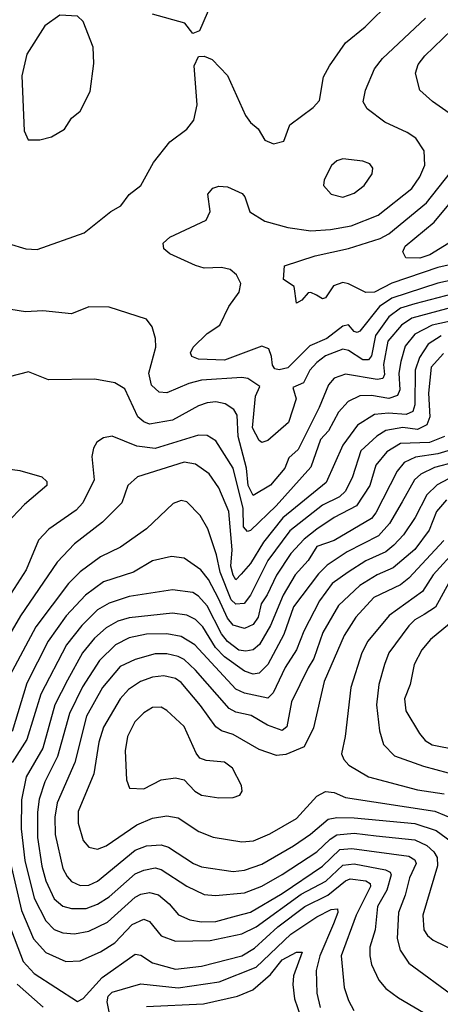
# Model space of a CAD drawing. Extents: x 1550320 to 1685906, y 509093 to 640511.
# Tile 461 of 532: x 1675825 to 1677284, y 591586 to 595000. Entities that reach past the tile are written whole.
import ezdxf

# ---------------------------------------------------------------- set-up
doc = ezdxf.new("R2010")
doc.units = 0

msp = doc.modelspace()

# ---------------------------------------------------------------- linework, layer by layer
at = {"layer": '0CON20XD'}
for points in [[(1675701.5, 595085), (1675687.3, 594995), (1675649.7, 594885), (1675618, 594755), (1675625, 594690), (1675631.1, 594525), (1675697.6, 594307.6), (1675735, 594261.9), (1675785, 594223.8), (1675845.7, 594205.7), (1675885, 594203.5)], [(1676505, 595093.3), (1676448.3, 594961.7), (1676425, 594952.5), (1676397.7, 594987.7), (1676285, 595018.9)], [(1675885, 594203.5), (1676048.5, 594261.5), (1676140.8, 594335), (1676175.7, 594355), (1676205, 594394.3), (1676245.4, 594424.6), (1676289.4, 594505), (1676345, 594576.7), (1676405, 594620), (1676428.6, 594651.4), (1676440.6, 594705), (1676430.3, 594839.7), (1676445, 594872.5), (1676465, 594873.3), (1676492, 594862), (1676545, 594805.8), (1676607.7, 594667.7), (1676625, 594643.3), (1676651.4, 594621.4), (1676675, 594582), (1676705, 594569.2), (1676741.2, 594578.8), (1676761.2, 594635), (1676842.5, 594695), (1676865, 594720), (1676878.8, 594801.2), (1676899.6, 594840.4), (1676955, 594919.1), (1677022.5, 594975), (1677114.7, 595065.3)], [(1675895, 594583.3), (1675935, 594593.8), (1675979.7, 594620.3), (1676005, 594658.8), (1676035, 594682.5), (1676069.2, 594750.8), (1676082.3, 594847.7), (1676079.5, 594905), (1676045, 594993.8), (1676025, 595012.5), (1675964.4, 595015.6), (1675911.7, 594978.3), (1675849.5, 594880.5), (1675832.5, 594805), (1675840, 594615), (1675853.9, 594583.9), (1675895, 594583.3)], [(1677365, 594105.6), (1677275, 594086.4), (1677115, 594034.6), (1677072.2, 594005), (1677005, 593920.6), (1676995, 593915.3), (1676985, 593919.2), (1676965, 593942), (1676945, 593937.1), (1676890.4, 593895), (1676830.9, 593869.1), (1676755, 593792.9), (1676725, 593785.5), (1676709.3, 593789.3), (1676701.6, 593801.6), (1676698.2, 593831.8), (1676688.4, 593858.4), (1676665, 593867.8), (1676535, 593819.6), (1676445, 593822.4), (1676422.3, 593832.3), (1676417.5, 593845), (1676426.2, 593865), (1676475, 593912.5), (1676518.9, 593941.1), (1676550, 594005), (1676586.2, 594055), (1676591.8, 594085), (1676576.9, 594115), (1676555, 594134.3), (1676525, 594140.6), (1676465, 594138.5), (1676435, 594147.3), (1676345, 594187.8), (1676324.2, 594205), (1676322.9, 594225), (1676345, 594245.5), (1676471.4, 594305), (1676485.4, 594335), (1676477.5, 594395), (1676494.5, 594415.5), (1676515, 594423.1), (1676545, 594420), (1676596.9, 594396.9), (1676606.1, 594386.1), (1676623.5, 594333.5), (1676675, 594300.9), (1676755, 594279.1), (1676835, 594267.9), (1676903, 594273), (1676975, 594285.2), (1677068.2, 594321.9), (1677185.4, 594414.6), (1677212.9, 594455), (1677229.7, 594495), (1677227.5, 594545), (1677198.6, 594588.6), (1677169.1, 594609.1), (1677091.4, 594645), (1677030.5, 594690.5), (1677016.2, 594715), (1677024.7, 594755.3), (1677055, 594829.4), (1677083.6, 594865), (1677232.5, 595005)], [(1677386.9, 594625), (1677256.6, 594716.6), (1677213.1, 594755), (1677197.8, 594815), (1677207.2, 594845), (1677229.4, 594875), (1677323.4, 594965)], [(1677352.5, 594157.5), (1677275, 594140.3), (1677115, 594086), (1677055, 594055.2), (1677025, 594054.1), (1676965, 594084.5), (1676945, 594088.6), (1676913.2, 594076.8), (1676885, 594035.8), (1676875, 594032.5), (1676854.6, 594044.6), (1676835, 594054.6), (1676825, 594052.9), (1676802.9, 594027.1), (1676785, 594016.7), (1676777.1, 594075), (1676739.5, 594099.5), (1676743.6, 594146.4), (1676849.2, 594180.8), (1676965, 594206.8), (1677075, 594241.2), (1677105, 594257), (1677235.6, 594365), (1677362.8, 594525)], [(1676945, 594384.6), (1676985, 594398.2), (1677020, 594425), (1677047.1, 594465), (1677049.5, 594485), (1677039.6, 594499.6), (1677015, 594509.1), (1676945, 594517.5), (1676925, 594510.6), (1676906.2, 594493.8), (1676880.6, 594445), (1676878.6, 594425), (1676905.4, 594395.4), (1676945, 594384.6)], [(1677379.1, 594265), (1677247.7, 594185), (1677212.6, 594172.6), (1677164.3, 594174.3), (1677153.3, 594195), (1677161.9, 594215), (1677262.4, 594297.6), (1677376.6, 594435)], [(1677355, 594055.9), (1677195, 594015.1), (1677145, 593999.2), (1677105, 593970.2), (1677058.3, 593905), (1677045.3, 593834.7), (1677035, 593821), (1677015, 593821), (1676965, 593853.1), (1676945, 593858), (1676885.1, 593834.9), (1676855, 593811.5), (1676830.7, 593785), (1676809.5, 593740.5), (1676772.5, 593725), (1676784.1, 593685), (1676756.8, 593603.2), (1676685, 593541.1), (1676665, 593533.6), (1676655, 593540.6), (1676632.6, 593585), (1676642.7, 593695), (1676658, 593728), (1676616.1, 593756.1), (1676595, 593759.5), (1676455, 593749.8), (1676411.5, 593738.5), (1676335, 593705.9), (1676309, 593709), (1676282.5, 593732.5), (1676272.7, 593775), (1676296.6, 593865), (1676295.8, 593895), (1676284.7, 593934.7), (1676265, 593961.4), (1676135, 594003.5), (1676065, 594004.5), (1676005, 593979.6), (1675905, 593990.8), (1675845, 593987.5), (1675765, 593999.2)], [(1677395, 594021.3), (1677185.3, 593964.7), (1677148.6, 593941.4), (1677101.1, 593885), (1677086.5, 593805), (1677090.6, 593769.4), (1677084.4, 593755.6), (1677065, 593753), (1676955, 593771.2), (1676915, 593757.6), (1676895.9, 593734.1), (1676863.8, 593655), (1676790.2, 593509.8), (1676758.7, 593481.3), (1676744.3, 593445), (1676695, 593386.6), (1676635, 593350.7), (1676617.5, 593385), (1676611, 593445), (1676582.5, 593555), (1676578.6, 593628.6), (1676568.1, 593648.1), (1676537.8, 593667.8), (1676505, 593674.8), (1676475, 593672.1), (1676445, 593661.6), (1676355, 593612), (1676275, 593598.1), (1676255, 593605.2), (1676235, 593622.8), (1676189.7, 593719.8), (1676155, 593740.5), (1676085, 593753.8), (1675925, 593751.5), (1675855, 593779.4), (1675788, 593762)], [(1677335, 593957.6), (1677255, 593941), (1677195, 593910), (1677162.2, 593867.8), (1677146.2, 593815), (1677140.1, 593775), (1677143.1, 593716.9), (1677135, 593697.5), (1677105, 593686.6), (1677045, 593697.1), (1677005, 593696.3), (1676963.7, 593676.3), (1676931, 593639), (1676895.3, 593574.7), (1676867.7, 593545), (1676835, 593448.4), (1676714.2, 593315), (1676625, 593229.2), (1676615, 593225.8), (1676601.6, 593241.6), (1676600.3, 593305), (1676565.1, 593445), (1676505, 593540.4), (1676475, 593558.6), (1676445, 593559.5), (1676295, 593512.8), (1676231.3, 593521.3), (1676145, 593555.6), (1676115, 593550.6), (1676092.9, 593535), (1676081.1, 593515), (1676074.6, 593485.4), (1676082.6, 593405), (1676044, 593325), (1676020.6, 593299.4), (1675926.4, 593233.6), (1675889.6, 593195), (1675847.6, 593092.4), (1675659, 592801)], [(1677286.2, 593903.8), (1677242, 593875), (1677211.3, 593828.7), (1677195.9, 593785), (1677195.8, 593664.2), (1677188.6, 593641.4), (1677165, 593630.7), (1677104.1, 593635.9), (1677055, 593631.5), (1676996.1, 593593.9), (1676945.9, 593525), (1676888.1, 593395), (1676737.5, 593272.5), (1676670.9, 593189.1), (1676625.7, 593114.3), (1676592.5, 593077.5), (1676575, 593058.5), (1676565, 593074.6), (1676557.1, 593105), (1676561.6, 593161.6), (1676549.8, 593295), (1676515, 593376.4), (1676481.8, 593425), (1676435, 593458.4), (1676395.7, 593465.7), (1676232.9, 593415), (1676199.6, 593385), (1676178.8, 593325), (1676112, 593258), (1676015, 593183.3), (1675955, 593118.7), (1675827.3, 592932.7), (1675723.4, 592756.5)], [(1677295, 593842.3), (1677252, 593795), (1677242.9, 593705), (1677247.1, 593622.9), (1677236.8, 593595), (1677205, 593579), (1677154.1, 593585.9), (1677095, 593576.1), (1677063.5, 593556.5), (1677007.6, 593505), (1676979.1, 593415), (1676954.5, 593365), (1676934.2, 593345.8), (1676875, 593316.8), (1676761.6, 593228.4), (1676685.1, 593125), (1676625.3, 593004.7), (1676603.9, 592976.1), (1676575, 592974), (1676558.8, 592988.8), (1676519.9, 593085), (1676507.7, 593145), (1676477.8, 593235), (1676450.5, 593280.5), (1676405, 593328.2), (1676385, 593332.5), (1676357, 593323), (1676264.8, 593235.2), (1676175, 593170.7), (1676105, 593137.7), (1676034.6, 593085.4), (1675994.4, 593045.6), (1675880.5, 592895), (1675781.5, 592708.5)], [(1677298.3, 593555), (1677245.7, 593534.3), (1677145, 593530.6), (1677098.1, 593501.9), (1677060.3, 593455), (1677039.3, 593385), (1676993.3, 593315), (1676915.9, 593274.1), (1676855, 593233.3), (1676810.9, 593199.1), (1676765, 593149.8), (1676715, 593074.7), (1676683.6, 593006.4), (1676662.4, 592975), (1676651.6, 592928.4), (1676635, 592902.9), (1676605, 592889.1), (1676565, 592900.5), (1676546.1, 592925), (1676513.8, 592993.8), (1676479.5, 593059.5), (1676453.2, 593093.2), (1676395, 593133.2), (1676351.1, 593138.9), (1676285, 593123.6), (1676219.4, 593085), (1676115, 593050.7), (1676053.2, 593005), (1675986.5, 592933.5), (1675923.4, 592845), (1675850, 592700), (1675798.3, 592531.7)], [(1677344.9, 593515.1), (1677275, 593494.7), (1677197, 593483), (1677158.6, 593465), (1677134, 593435), (1677060.2, 593289.8), (1677045, 593270.5), (1676915.1, 593194.9), (1676855, 593173), (1676825.1, 593124.9), (1676780, 593075), (1676739, 593005), (1676695, 592899.4), (1676656.4, 592833.6), (1676635, 592815.6), (1676609.7, 592810.3), (1676585, 592813.9), (1676545, 592844.2), (1676525, 592871.1), (1676475, 592967.7), (1676445, 593001.6), (1676425, 593014), (1676355, 593023.4), (1676205, 593000.2), (1676135, 592976.7), (1676095, 592954.4), (1676040.4, 592899.6), (1675987.5, 592832.5), (1675898.1, 592661.9), (1675850.2, 592505), (1675798.6, 592425)], [(1677405, 593484.1), (1677263, 593447), (1677216.1, 593423.9), (1677194.3, 593405), (1677151.4, 593328.6), (1677107.3, 593252.7), (1677069.4, 593210.6), (1676960.6, 593155), (1676891.5, 593108.5), (1676861.1, 593078.9), (1676775, 592964.3), (1676741.1, 592868.9), (1676685.7, 592764.3), (1676655.5, 592734.5), (1676635, 592731.3), (1676605, 592741.3), (1676535, 592791.5), (1676503.8, 592823.8), (1676460.5, 592895), (1676435, 592920.9), (1676405, 592935.2), (1676355, 592941.9), (1676205, 592926.6), (1676165.7, 592914.3), (1676125, 592891.2), (1676084.7, 592855.3), (1676043.2, 592805), (1675990.3, 592710.3), (1675947, 592625), (1675905.2, 592475), (1675847.3, 592375), (1675831.7, 592295), (1675830.5, 592195), (1675842.8, 592085), (1675874.9, 591955), (1675915, 591875.3), (1675945, 591845.3), (1675975, 591833.9), (1676015, 591830.9), (1676065, 591839.6), (1676128.9, 591871.1), (1676225, 591957.4), (1676245, 591968.1), (1676275, 591973.7), (1676305.7, 591965.7), (1676343.3, 591935), (1676376.2, 591896.2), (1676415, 591879.1), (1676455, 591872), (1676505, 591873.1), (1676577.3, 591892.7), (1676625, 591906.2), (1676735, 591970.9), (1676875, 592065.5), (1676935, 592122.7), (1676976.3, 592126.3), (1677175, 592100.5), (1677195, 592087.3), (1677200, 592075), (1677176.2, 592025), (1677161.7, 591965), (1677138.5, 591905), (1677134.4, 591815), (1677143.8, 591773.8), (1677175, 591729.2), (1677335, 591611.3)], [(1675765, 593444.6), (1675825, 593437.3), (1675902, 593415), (1675919.2, 593399.2), (1675918.9, 593385), (1675841.2, 593318.8), (1675778.1, 593251.9)], [(1677311.7, 593408.3), (1677273.2, 593386.8), (1677237.1, 593352.9), (1677196, 593274), (1677155.8, 593214.2), (1677122.4, 593177.6), (1677094.7, 593155.3), (1677025, 593124.4), (1676964.1, 593084.1), (1676908.9, 593045), (1676864.5, 592985), (1676810.2, 592879.8), (1676784.4, 592815.6), (1676745.4, 592754.6), (1676704.3, 592665.7), (1676685, 592647.6), (1676605, 592665.2), (1676575, 592679.1), (1676432.7, 592832.7), (1676385, 592861.7), (1676335, 592870.3), (1676265, 592869.3), (1676205, 592856.7), (1676157.3, 592832.7), (1676101.1, 592778.9), (1676043.2, 592686.8), (1675997.3, 592595), (1675956.4, 592445), (1675912.6, 592357.4), (1675892.3, 592297.7), (1675886.9, 592253.1), (1675886.6, 592165), (1675901.6, 592065), (1675915.3, 592014.7), (1675945, 591952.2), (1675975, 591926.2), (1676005, 591918.3), (1676055, 591918.7), (1676095, 591933.7), (1676135, 591959.6), (1676225, 592038.5), (1676255, 592052), (1676295, 592060), (1676315, 592053.9), (1676405, 591995.8), (1676465, 591966.9), (1676503.7, 591963.7), (1676605, 591972.7), (1676664.4, 591995.6), (1676735, 592036.2), (1676855, 592114.8), (1676901.2, 592158.8), (1676925, 592173.6), (1676985, 592180), (1677060.8, 592170.8), (1677195, 592156.5), (1677237, 592137), (1677261.6, 592115), (1677272.7, 592095), (1677274, 592066), (1677223.3, 591895), (1677226, 591845), (1677239.1, 591825), (1677259.2, 591809.2), (1677339.2, 591769.1)], [(1677305.2, 593335), (1677270.2, 593295), (1677245, 593230.7), (1677195, 593163.6), (1677120.1, 593099.9), (1677064.9, 593075.1), (1677005, 593038.7), (1676930.5, 592969.5), (1676876.2, 592875), (1676844.4, 592785), (1676825, 592752.7), (1676767.1, 592635), (1676751.8, 592548.2), (1676735, 592535.3), (1676684.5, 592554.5), (1676627.4, 592587.4), (1676575, 592599.8), (1676551.5, 592611.5), (1676434.4, 592745), (1676395, 592782.3), (1676375, 592792.6), (1676335, 592801.6), (1676295, 592801.3), (1676225, 592782.3), (1676173, 592757), (1676111.5, 592685), (1676056.2, 592585), (1676015.6, 592425), (1675955.1, 592284.9), (1675946.2, 592235), (1675947.7, 592175), (1675975, 592057.5), (1675989, 592029), (1676005, 592011.9), (1676035, 591998.9), (1676065, 591999.1), (1676095, 592013.8), (1676225, 592120.6), (1676265, 592136), (1676315, 592139.3), (1676341.2, 592131.2), (1676427.1, 592075), (1676455, 592063), (1676565, 592046.9), (1676605, 592051), (1676665, 592072.4), (1676774.1, 592135.9), (1676833.9, 592176.1), (1676895, 592228.7), (1676925, 592234.2), (1676985, 592232.9), (1677195, 592213.4), (1677269.2, 592189.2), (1677321.3, 592151.3)], [(1677295.3, 593194.7), (1677175, 593063.5), (1677145, 593040.4), (1677053, 592997), (1676991.2, 592928.8), (1676950, 592865), (1676880.8, 592705), (1676843.6, 592545), (1676810.9, 592479.1), (1676747.7, 592452.3), (1676715, 592449.3), (1676655, 592469.5), (1676565, 592522.2), (1676525, 592534.8), (1676505, 592548.4), (1676452.3, 592622.3), (1676385, 592701.9), (1676365, 592716.5), (1676325, 592725.2), (1676285, 592720.6), (1676244, 592706), (1676202, 592678), (1676172.8, 592645), (1676115, 592547.5), (1676099, 592495), (1676082.3, 592385), (1676027.4, 592255), (1676027.2, 592215), (1676045, 592154.3), (1676065, 592130.9), (1676095, 592124.7)], [(1677340.7, 593165), (1677259.3, 593075), (1677222.2, 593017.8), (1677106, 592934), (1677032.2, 592845), (1677011.1, 592805), (1676973, 592685), (1676954.2, 592515), (1676941.3, 592455), (1676948.8, 592435), (1676966.2, 592415), (1677034.8, 592374.8), (1677205, 592330.5), (1677296.6, 592316.6)], [(1677312.7, 593047.3), (1677266.8, 592963.2), (1677227.4, 592937.4), (1677195, 592918.8), (1677175, 592898.9), (1677105.3, 592805), (1677090.2, 592765), (1677070.9, 592695), (1677062, 592625), (1677072.2, 592535), (1677086.9, 592486.9), (1677125, 592447.6), (1677225, 592412.3), (1677396.3, 592366.3)], [(1677315.8, 592905), (1677249.3, 592850.7), (1677219.7, 592815), (1677192.9, 592765), (1677179.3, 592695), (1677159.3, 592645), (1677163.9, 592603.9), (1677211.3, 592525), (1677231.5, 592501.5), (1677255, 592486.4), (1677425, 592452)], [(1676515, 592302.5), (1676565, 592302.9), (1676588.8, 592311.2), (1676596.7, 592325), (1676594, 592345), (1676563.1, 592405), (1676535, 592425.4), (1676471.1, 592431.1), (1676449.8, 592439.8), (1676436.8, 592456.8), (1676395, 592549.5), (1676335, 592605.5), (1676315, 592616.2), (1676285, 592615.4), (1676255, 592596.8), (1676224.2, 592565.8), (1676199.1, 592515), (1676190.3, 592465), (1676195.6, 592365), (1676205.8, 592335.8), (1676255, 592333.8), (1676315.3, 592364.7), (1676365, 592372.1), (1676395, 592364.4), (1676432.5, 592325), (1676455, 592312), (1676515, 592302.5)], [(1676095, 592124.7), (1676125, 592135.9), (1676231.2, 592208.8), (1676285, 592231.2), (1676335, 592239.4), (1676375, 592233.4), (1676446.1, 592186.1), (1676496.3, 592166.3), (1676595, 592149.5), (1676636.3, 592153.7), (1676692.4, 592177.6), (1676785, 592231.1), (1676855, 592308.2), (1676885.3, 592324.7), (1676915, 592321.2), (1676955, 592303.4), (1677265, 592256.1), (1677365.4, 592215)], [(1675788.6, 592095), (1675831.2, 591911.2), (1675872.9, 591812.9), (1675915, 591765.8), (1675985, 591734.8), (1676035, 591737.4), (1676105, 591768.7), (1676155, 591800), (1676215, 591862.7), (1676255, 591882.1), (1676275, 591873.2), (1676315, 591824.1), (1676365.6, 591805.6), (1676485, 591808.1), (1676595, 591831.3), (1676645.5, 591855.5), (1676801.5, 591968.5), (1676886.1, 592013.9), (1676945, 592069.2), (1676985, 592072.9), (1677093.1, 592053.1), (1677109.4, 592045), (1677113.5, 592035), (1677098.4, 591981.6), (1677066.3, 591925), (1677057.6, 591845), (1677038.9, 591785), (1677039.2, 591755), (1677045.3, 591725), (1677070.2, 591670.2), (1677095, 591641.2), (1677138.7, 591608.7), (1677245, 591546.1)], [(1675786.7, 591865), (1675836.5, 591735), (1675875, 591693.3), (1676025, 591596.4), (1676045, 591606.5), (1676110.6, 591679.4), (1676225, 591760), (1676245, 591756.8), (1676285, 591730.2), (1676365, 591708.8), (1676455, 591718.3), (1676595, 591754.1), (1676639.3, 591780.7), (1676719.7, 591855), (1676813.9, 591926.1), (1676893.5, 591965), (1676955, 592014.5), (1676971, 592021), (1677024.9, 592014.9), (1677040.5, 592005), (1677042, 591995), (1676992.3, 591895), (1676939.8, 591755), (1676950.3, 591645), (1676965, 591599.2), (1676983.8, 591565)], [(1676136.5, 591555), (1676128.4, 591595), (1676132.2, 591615), (1676145, 591628.1), (1676245, 591657.3), (1676375, 591643.6), (1676516.1, 591663.9), (1676645, 591715.2), (1676765, 591829.1), (1676855, 591889.6), (1676905, 591914.8), (1676926.9, 591916.9), (1676927.9, 591905), (1676913.1, 591865), (1676866.2, 591755), (1676853.1, 591703.1), (1676855.7, 591625), (1676866.5, 591575)], [(1676265, 591578.9), (1676461.9, 591588.1), (1676580, 591615), (1676633.8, 591636.2), (1676695, 591689.3), (1676735, 591740.7), (1676785, 591767.2), (1676805, 591766.9), (1676774.8, 591685), (1676771.7, 591655), (1676777.8, 591605), (1676799.3, 591545)], [(1675816.3, 591656.3), (1675906.8, 591576.8)]]:
    msp.add_lwpolyline(points, dxfattribs=at)

doc.saveas('drawing.dxf')
